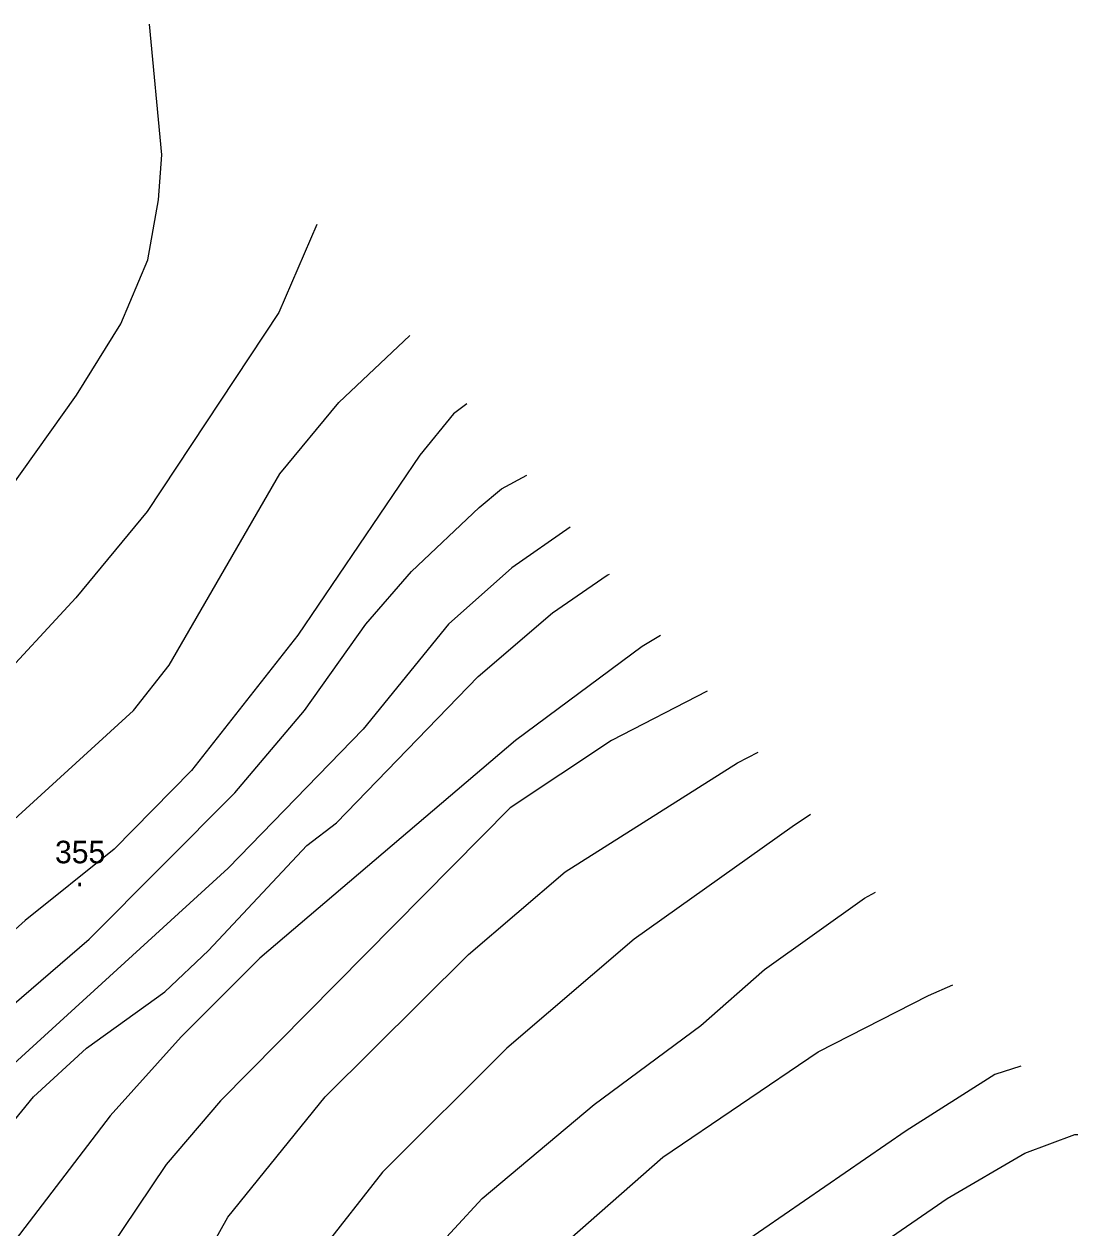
# Model space of a CAD drawing. Extents: x -510989 to -501240, y -1184665 to -1176098.
# Drawn here: x -502365.2 to -502084.3, y -1180795.9 to -1180475.2 of the extents above; entities that cross this region are included whole.
import ezdxf

# ---------------------------------------------------------------- set-up
doc = ezdxf.new("R2010")
doc.units = 0
for name, color, linetype in [('STAV_zaplavove_uzemi', 7, 'Continuous'), ('vrstevnice_01', 7, 'Continuous'), ('vrstevnice_02', 7, 'Continuous'), ('vrstevnice_05', 7, 'Continuous')]:
    doc.layers.add(name, color=color, linetype=linetype)

msp = doc.modelspace()

# ---------------------------------------------------------------- linework, layer by layer
at = {"layer": 'STAV_zaplavove_uzemi'}
for points in [[(-502723.47, -1180576.88), (-502750.97, -1180610.73), (-502772.12, -1180647.75), (-502783.76, -1180692.17), (-502790.11, -1180735.54), (-502816.55, -1180769.39), (-502838.76, -1180789.49), (-502880.02, -1180813.82), (-502947.71, -1180825.45), (-502980.5, -1180833.91), (-503008.01, -1180838.14), (-503027.04, -1180827.57), (-503058.78, -1180840.26), (-503097.92, -1180865.65), (-503133.88, -1180877.28), (-503224.85, -1180888.92), (-503331.68, -1180909.01), (-503349.66, -1180914.3), (-503380.34, -1180944.98), (-503395.15, -1180996.81), (-503404.67, -1181054.99), (-503414.18, -1181088.83), (-503405.74, -1181137.71), (-503341.21, -1181192.71), (-503275.63, -1181213.86), (-503238.61, -1181228.67), (-503221.69, -1181245.6), (-503229.09, -1181273.1), (-503244.96, -1181310.12), (-503251.3, -1181333.39), (-503243.9, -1181363.01), (-503246.02, -1181393.68), (-503244.96, -1181433.88), (-503251.3, -1181477.25), (-503261.88, -1181518.5), (-503269.29, -1181530.14), (-503299, -1181579.21), (-503326.93, -1181610.62), (-503351.36, -1181638.55), (-503381.61, -1181666.47), (-503397.91, -1181682.76), (-503420.01, -1181721.16), (-503428.16, -1181736.28), (-503464.23, -1181735.12), (-503497.97, -1181758.39), (-503482.84, -1181800.28), (-503460.74, -1181841), (-503407.53, -1181883.86), (-503369.52, -1181914.83), (-503348.4, -1181945.81), (-503334.32, -1181976.78), (-503286.45, -1182017.61), (-503224.5, -1182073.92), (-503185.08, -1182121.79), (-503159.74, -1182180.92), (-503125.16, -1182269.48), (-503118.18, -1182319.52), (-503118.18, -1182384.67), (-503122.84, -1182470.78), (-503133.31, -1182562.7), (-503147.27, -1182666.25), (-503152.24, -1182800.82), (-503140.98, -1182878.25), (-503110, -1182947.24), (-503050.82, -1183014.1), (-502950.75, -1183132.78), (-502862.33, -1183242.16), (-502789.02, -1183301.5), (-502594.33, -1183372.67), (-502552.52, -1183394.35), (-502521.54, -1183433.06), (-502481.28, -1183546.12), (-502442.56, -1183663.81), (-502399.2, -1183755.19), (-502318.67, -1183838.81), (-502270.66, -1183889.92), (-502173.29, -1183977.22)], [(-502250.32, -1184002.61), (-502355.07, -1183875.41), (-502442.37, -1183790.61), (-502477.29, -1183700.82), (-502532.16, -1183578.61), (-502567.08, -1183448.91), (-502626.05, -1183402.34), (-502705.41, -1183380.59), (-502814.2, -1183349.87), (-502882.03, -1183297.39), (-502931.95, -1183237.24), (-503042.02, -1183107.97), (-503139.64, -1183018.94), (-503222.14, -1182957.59), (-503308.56, -1182839.96), (-503316.24, -1182784.92), (-503330.32, -1182756.77), (-503348.24, -1182719.65), (-503334.16, -1182651.82), (-503323.92, -1182595.5), (-503313.68, -1182526.39), (-503294.1, -1182480.5), (-503251.86, -1182396.03), (-503229.34, -1182314.37), (-503216.1, -1182227.15), (-503242.43, -1182174.5), (-503271.86, -1182129.59), (-503287.34, -1182081.58), (-503343.88, -1182028.1), (-503361.79, -1182008.91), (-503396.35, -1181952.59), (-503442.43, -1181933.39), (-503497.46, -1181888.6), (-503525.62, -1181860.44), (-503528.18, -1181837.4), (-503548.66, -1181767.01), (-503558.9, -1181729.89), (-503576.82, -1181682.53), (-503578.1, -1181621.1), (-503567.86, -1181572.46), (-503552.5, -1181536.63), (-503538.04, -1181458.36), (-503518.33, -1181411.9), (-503509.88, -1181341.51), (-503497.21, -1181207.63), (-503499.77, -1181097.56), (-503498.02, -1181031.35), (-503510.82, -1180970.85), (-503549.22, -1180952.23), (-503571.32, -1180940.6), (-503605.07, -1180937.11), (-503651.61, -1180939.44), (-503671.39, -1180917.33), (-503679.53, -1180892.89), (-503713.27, -1180871.95), (-503727.24, -1180859.15), (-503734.22, -1180833.55), (-503728.4, -1180799.81), (-503741.2, -1180770.72), (-503722.82, -1180725.17), (-503721.54, -1180703.41), (-503731.78, -1180697.01), (-503767.61, -1180699.57), (-503790.65, -1180697.01), (-503817.53, -1180697.01), (-503861.04, -1180686.77), (-503889.2, -1180675.25), (-503900.72, -1180668.85), (-503953.2, -1180679.09), (-503997.99, -1180697.01), (-504063.27, -1180722.61), (-504109.34, -1180749.49), (-504142.62, -1180776.36), (-504177.18, -1180796.84), (-504211.73, -1180817.32), (-504414.98, -1180961.5), (-504472.7, -1180998.11), (-504544.51, -1181068.5), (-504600.82, -1181143.12), (-504621.94, -1181196.62), (-504641.65, -1181267.01), (-504660.25, -1181350.62), (-504634.7, -1181398.32), (-504617.66, -1181447.72), (-504600.62, -1181492.01), (-504587, -1181548.23), (-504592.11, -1181628.29), (-504569.96, -1181682.81), (-504568.26, -1181664.07), (-504554.63, -1181621.48), (-504547.82, -1181597.63)]]:
    msp.add_spline(points, degree=3, dxfattribs=at)
at = {"layer": 'vrstevnice_01'}
for points in [[(-502369, -1180599), (-502351.19, -1180574), (-502339.41, -1180555), (-502332.19, -1180538), (-502329.31, -1180522), (-502328.5, -1180510), (-502331.76, -1180475.17)], [(-502400.69, -1180717), (-502336, -1180658), (-502326.5, -1180646), (-502297, -1180595), (-502281.31, -1180576), (-502262.36, -1180558.12)], [(-502384, -1180750), (-502347.81, -1180719), (-502309, -1180680), (-502290.41, -1180658), (-502274.09, -1180635), (-502261.91, -1180621), (-502243.91, -1180604), (-502237.91, -1180599), (-502231.22, -1180595.35)], [(-502370.81, -1180771), (-502362.69, -1180761), (-502348.5, -1180748), (-502327.69, -1180733), (-502316, -1180722), (-502289.81, -1180694), (-502281.91, -1180688), (-502244.19, -1180649), (-502224.31, -1180632), (-502209.81, -1180622), (-502209.17, -1180621.7)], [(-502183.1, -1180652.86), (-502208.59, -1180666), (-502235.59, -1180684), (-502312.81, -1180762)], [(-502155.57, -1180685.76), (-502160.5, -1180689), (-502202.59, -1180719), (-502236.5, -1180748)], [(-502245.51, -1180911.63), (-502250.81, -1180889), (-502250.81, -1180860), (-502247.41, -1180844), (-502241.31, -1180829), (-502229.81, -1180810), (-502219.91, -1180799), (-502194.91, -1180777), (-502153.5, -1180749), (-502124.09, -1180734), (-502117.63, -1180731.11)], [(-502236.5, -1180748), (-502269.69, -1180781), (-502286.09, -1180802), (-502296.91, -1180824), (-502300.69, -1180843), (-502301.69, -1180857), (-502296.41, -1180891), (-502291.59, -1180909), (-502255.59, -1180992), (-502235.19, -1181060), (-502234.31, -1181075), (-502247.91, -1181120), (-502252, -1181161), (-502262.41, -1181159), (-502299.81, -1181122), (-502314.09, -1181111), (-502327.81, -1181103), (-502342.41, -1181096), (-502360.41, -1181092), (-502381.69, -1181091)], [(-502312.81, -1180762), (-502327.31, -1180779), (-502342.81, -1180802), (-502355.69, -1180825), (-502360.41, -1180837), (-502363, -1180851), (-502358.69, -1180885), (-502353.09, -1180900), (-502336.81, -1180928), (-502321.41, -1180949), (-502293, -1181000), (-502283.31, -1181022), (-502278.69, -1181045), (-502283.31, -1181085), (-502287.81, -1181096), (-502293.19, -1181097), (-502317.09, -1181089), (-502362, -1181064), (-502392, -1181054)], [(-502139.41, -1180802), (-502119.19, -1180788), (-502098.41, -1180776), (-502085.09, -1180771), (-502084.3, -1180770.95)]]:
    msp.add_lwpolyline(points, dxfattribs=at)
at = {"layer": 'vrstevnice_02'}
for points in [[(-502287.12, -1180528.53), (-502297.31, -1180552), (-502332.41, -1180605), (-502351.41, -1180628), (-502418.91, -1180701)], [(-502247.14, -1180576.31), (-502250.69, -1180579), (-502259.69, -1180590), (-502292.19, -1180638), (-502320.59, -1180674), (-502341.19, -1180695), (-502364.91, -1180714), (-502406.09, -1180751)], [(-502219.6, -1180609.23), (-502235.19, -1180620), (-502252.09, -1180635), (-502274.81, -1180663), (-502310.81, -1180700), (-502385.31, -1180768)], [(-502195.51, -1180638.02), (-502200.41, -1180641), (-502234.19, -1180666), (-502302.31, -1180724), (-502323.31, -1180745), (-502342.19, -1180766), (-502382, -1180818), (-502393.09, -1180838), (-502395.91, -1180851), (-502394.81, -1180862), (-502390.5, -1180876), (-502381.09, -1180895), (-502342.69, -1180954), (-502320.81, -1180991), (-502316.41, -1181004), (-502305.81, -1181051), (-502307.59, -1181069)], [(-502326.5, -1180821), (-502310.91, -1180793), (-502284.91, -1180761), (-502246.69, -1180723), (-502221, -1180701), (-502175, -1180672), (-502169.51, -1180669.1)], [(-502257.81, -1180804), (-502243.09, -1180788), (-502213.19, -1180763), (-502184.81, -1180742), (-502167.81, -1180727), (-502141.19, -1180708), (-502138.28, -1180706.43)], [(-502099.48, -1180752.8), (-502106.41, -1180755), (-502130.09, -1180770), (-502189.69, -1180811)]]:
    msp.add_lwpolyline(points, dxfattribs=at)

# ---------------------------------------------------------------- texts
at = {"layer": 'vrstevnice_05'}
for s, p in [('355', (-502356.93, -1180698.74)), ('.', (-502351.46, -1180704.84))]:
    msp.add_text(s, height=6, dxfattribs=at).set_placement(p)

doc.saveas('drawing.dxf')
